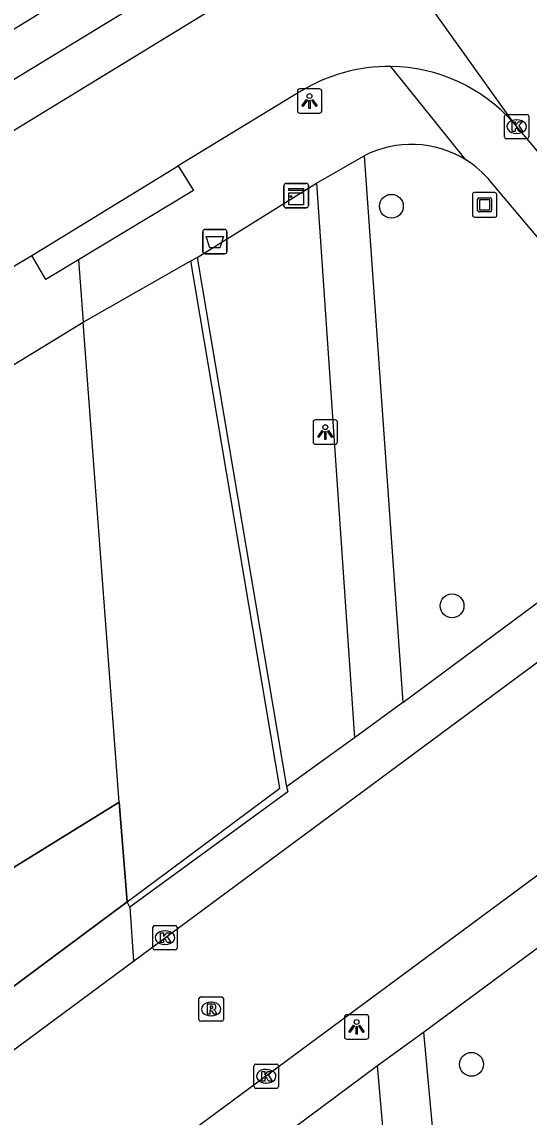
# Model space of a CAD drawing. Extents: x 160664 to 161506, y 382245 to 383288.
# Drawn here: x 161323 to 161343.79, y 382745.44 to 382790.34 of the extents above; entities that cross this region are included whole.
import ezdxf

# ---------------------------------------------------------------- set-up
doc = ezdxf.new("R2010")
doc.units = 0
for name, color, linetype in [('IMGEO_Afvalbak', 7, 'Continuous'), ('IMGEO_Boom', 7, 'Continuous'), ('IMGEO_Kast', 7, 'Continuous'), ('IMGEO_Kolk', 7, 'Continuous'), ('IMGEO_Kunstobject', 7, 'Continuous'), ('IMGEO_Lichtpunt', 7, 'Continuous'), ('IMGEO_Muur', 7, 'Continuous'), ('IMGEO_Pand', 7, 'Continuous'), ('IMGEO_Pand_overbouw', 7, 'Continuous'), ('IMGEO_Rijbaan_lokaal_gesloten', 7, 'Continuous'), ('IMGEO_Rijbaan_lokaal_open', 7, 'Continuous'), ('IMGEO_Rioolput', 7, 'Continuous'), ('IMGEO_Voetpad_gesloten', 7, 'Continuous'), ('IMGEO_Voetpad_open', 7, 'Continuous')]:
    doc.layers.add(name, color=color, linetype=linetype)

msp = doc.modelspace()

# ---------------------------------------------------------------- linework, layer by layer
at = {"layer": 'IMGEO_Afvalbak'}
for p, q in [((161330.51, 382781.833), (161331.3, 382781.833)), ((161331.3, 382781.833), (161330.51, 382781.833)), ((161330.41, 382780.933), (161330.41, 382781.733)), ((161330.41, 382781.733), (161330.41, 382780.933)), ((161331.4, 382781.733), (161331.4, 382780.933)), ((161331.4, 382780.933), (161331.4, 382781.733)), ((161331.3, 382780.833), (161330.51, 382780.833)), ((161330.51, 382780.833), (161331.3, 382780.833))]:
    msp.add_line(p, q, dxfattribs=at)
msp.add_lwpolyline([(161330.553, 382781.547), (161331.257, 382781.547), (161331.108, 382781.077), (161330.702, 382781.077), (161330.553, 382781.547)], dxfattribs=at)
for centre, start, end in [((161330.51, 382781.733), 90, 180), ((161330.51, 382781.733), 90, 180), ((161331.3, 382781.733), 0, 90), ((161331.3, 382781.733), 360, 90), ((161330.51, 382780.933), 180, 270), ((161330.51, 382780.933), 180, 270), ((161331.3, 382780.933), 270, 0), ((161331.3, 382780.933), 270, 0)]:
    msp.add_arc(centre, 0.1, start, end, dxfattribs=at)
at = {"layer": 'IMGEO_Boom'}
for centre in [(161338.144, 382782.784), (161340.63, 382766.4), (161341.43, 382747.6)]:
    msp.add_circle(centre, 0.489, dxfattribs=at)
at = {"layer": 'IMGEO_Kast'}
for p, q in [((161333.741, 382782.797), (161333.741, 382783.638)), ((161333.741, 382783.638), (161333.741, 382782.797)), ((161333.816, 382783.722), (161334.657, 382783.722)), ((161334.657, 382783.722), (161333.816, 382783.722)), ((161334.741, 382783.647), (161334.741, 382782.806)), ((161334.741, 382782.806), (161334.741, 382783.647)), ((161334.666, 382782.722), (161333.825, 382782.722)), ((161333.825, 382782.722), (161334.666, 382782.722))]:
    msp.add_line(p, q, dxfattribs=at)
for points in [[(161333.936, 382783.512), (161334.536, 382783.512), (161334.536, 382783.427), (161333.936, 382783.427), (161333.936, 382783.512)], [(161333.936, 382783.337), (161334.536, 382783.337), (161334.536, 382782.848), (161333.936, 382782.848), (161333.936, 382783.337)]]:
    msp.add_lwpolyline(points, dxfattribs=at)
msp.add_circle((161334.02, 382783.186), 0.0377, dxfattribs=at)
for centre, start, end in [((161333.819, 382783.644), 92.4484, 184.2845), ((161333.819, 382783.644), 92.4484, 184.2845), ((161334.663, 382783.644), 2.4484, 94.2845), ((161334.663, 382783.644), 2.4484, 94.2845), ((161333.819, 382782.8), 182.4484, 274.2845), ((161333.819, 382782.8), 182.4484, 274.2845), ((161334.663, 382782.8), 272.4484, 4.2845), ((161334.663, 382782.8), 272.4484, 4.2845)]:
    msp.add_arc(centre, 0.0779, start, end, dxfattribs=at)
at = {"layer": 'IMGEO_Kolk'}
for p, q in [((161342.777, 382785.624), (161342.777, 382786.476)), ((161342.852, 382786.55), (161343.704, 382786.55)), ((161343.265, 382786.33), (161343.29, 382786.33)), ((161343.778, 382786.476), (161343.778, 382785.624)), ((161343.704, 382785.55), (161342.852, 382785.55)), ((161343.288, 382785.77), (161343.263, 382785.77)), ((161328.363, 382752.367), (161328.363, 382753.219)), ((161328.438, 382753.293), (161329.29, 382753.293)), ((161328.851, 382753.073), (161328.876, 382753.073)), ((161329.364, 382753.219), (161329.364, 382752.367)), ((161329.29, 382752.293), (161328.438, 382752.293)), ((161328.874, 382752.513), (161328.849, 382752.513)), ((161332.512, 382746.685), (161332.512, 382747.537)), ((161332.587, 382747.611), (161333.439, 382747.611)), ((161333, 382747.391), (161333.025, 382747.391)), ((161333.513, 382747.537), (161333.513, 382746.685)), ((161333.023, 382746.831), (161332.998, 382746.831)), ((161333.439, 382746.611), (161332.587, 382746.611))]:
    msp.add_line(p, q, dxfattribs=at)
for points in [[(161342.777, 382785.624), (161342.777, 382786.476)], [(161342.852, 382786.55), (161343.704, 382786.55)], [(161343.778, 382786.476), (161343.778, 382785.624)], [(161343.098, 382786.25), (161343.221, 382786.25), (161343.221, 382786.099), (161343.351, 382786.25), (161343.515, 382786.25), (161343.369, 382786.099), (161343.522, 382785.85), (161343.37, 382785.85), (161343.285, 382786.014), (161343.221, 382785.947), (161343.221, 382785.85), (161343.098, 382785.85), (161343.098, 382786.25)], [(161343.704, 382785.55), (161342.852, 382785.55)], [(161328.363, 382752.367), (161328.363, 382753.219)], [(161328.438, 382753.293), (161329.29, 382753.293)], [(161329.364, 382753.219), (161329.364, 382752.367)], [(161328.684, 382752.993), (161328.807, 382752.993), (161328.807, 382752.842), (161328.937, 382752.993), (161329.101, 382752.993), (161328.955, 382752.842), (161329.108, 382752.593), (161328.956, 382752.593), (161328.871, 382752.757), (161328.807, 382752.69), (161328.807, 382752.593), (161328.684, 382752.593), (161328.684, 382752.993)], [(161329.29, 382752.293), (161328.438, 382752.293)], [(161332.512, 382746.685), (161332.512, 382747.537)], [(161332.587, 382747.611), (161333.439, 382747.611)], [(161332.833, 382747.311), (161332.956, 382747.311), (161332.956, 382747.16), (161333.086, 382747.311), (161333.25, 382747.311), (161333.104, 382747.16), (161333.257, 382746.911), (161333.105, 382746.911), (161333.02, 382747.075), (161332.956, 382747.008), (161332.956, 382746.911), (161332.833, 382746.911), (161332.833, 382747.311)], [(161333.513, 382747.537), (161333.513, 382746.685)], [(161333.439, 382746.611), (161332.587, 382746.611)]]:
    msp.add_lwpolyline(points, dxfattribs=at)
for centre, start, end in [((161342.854, 382786.474), 91.552, 178.448), ((161342.854, 382786.474), 91.552, 178.448), ((161343.702, 382786.474), 1.552, 88.448), ((161343.702, 382786.474), 1.552, 88.448), ((161342.854, 382785.626), 181.552, 268.448), ((161342.854, 382785.626), 181.552, 268.448), ((161343.702, 382785.626), 271.552, 358.448), ((161343.702, 382785.626), 271.552, 358.448), ((161328.44, 382753.217), 91.552, 178.448), ((161328.44, 382753.217), 91.552, 178.448), ((161329.288, 382753.217), 1.552, 88.448), ((161329.288, 382753.217), 1.552, 88.448), ((161328.44, 382752.369), 181.552, 268.448), ((161328.44, 382752.369), 181.552, 268.448), ((161329.288, 382752.369), 271.552, 358.448), ((161329.288, 382752.369), 271.552, 358.448), ((161332.589, 382747.535), 91.552, 178.448), ((161332.589, 382747.535), 91.552, 178.448), ((161333.437, 382747.535), 1.552, 88.448), ((161333.437, 382747.535), 1.552, 88.448), ((161332.589, 382746.687), 181.552, 268.448), ((161332.589, 382746.687), 181.552, 268.448), ((161333.437, 382746.687), 271.552, 358.448), ((161333.437, 382746.687), 271.552, 358.448)]:
    msp.add_arc(centre, 0.0765, start, end, dxfattribs=at)
for centre, major_axis, ratio, start_param, end_param in [((161343.264, 382786.05), (-0.387, 0.002), 0.722429, 4.712389, 7.853982), ((161343.289, 382786.05), (-0.39, 0.002), 0.717154, 1.570796, 4.712389), ((161328.85, 382752.793), (-0.387, 0.002), 0.722429, 4.712389, 7.853982), ((161328.875, 382752.793), (-0.39, 0.002), 0.717154, 1.570796, 4.712389), ((161332.999, 382747.111), (-0.387, 0.002), 0.722429, 4.712389, 7.853982), ((161333.024, 382747.111), (-0.39, 0.002), 0.717154, 1.570796, 4.712389)]:
    msp.add_ellipse(centre, major_axis=major_axis, ratio=ratio, start_param=start_param, end_param=end_param, dxfattribs=at)
at = {"layer": 'IMGEO_Kunstobject'}
for p, q in [((161341.467, 382783.259), (161341.467, 382782.418)), ((161341.467, 382783.259), (161341.467, 382782.418)), ((161342.383, 382783.343), (161341.542, 382783.343)), ((161342.383, 382783.343), (161341.542, 382783.343)), ((161341.731, 382783.131), (161342.205, 382783.131)), ((161342.467, 382782.427), (161342.467, 382783.268)), ((161342.467, 382782.427), (161342.467, 382783.268)), ((161341.681, 382782.607), (161341.681, 382783.081)), ((161341.761, 382783.031), (161341.761, 382782.657)), ((161342.155, 382783.051), (161341.781, 382783.051)), ((161342.175, 382782.657), (161342.175, 382783.031)), ((161342.255, 382783.081), (161342.255, 382782.607)), ((161341.551, 382782.343), (161342.392, 382782.343)), ((161341.551, 382782.343), (161342.392, 382782.343)), ((161342.205, 382782.557), (161341.731, 382782.557)), ((161341.781, 382782.637), (161342.155, 382782.637))]:
    msp.add_line(p, q, dxfattribs=at)
for centre, radius, start, end in [((161341.545, 382783.265), 0.0779, 92.4484, 184.2845), ((161341.545, 382783.265), 0.0779, 92.4484, 184.2845), ((161341.731, 382783.081), 0.05, 90, 180), ((161342.205, 382783.081), 0.05, 360, 90), ((161342.389, 382783.265), 0.0779, 2.4484, 94.2845), ((161342.389, 382783.265), 0.0779, 2.4484, 94.2845), ((161341.781, 382783.031), 0.02, 90, 180), ((161342.155, 382783.031), 0.02, 360, 90), ((161341.545, 382782.421), 0.0779, 182.4484, 274.2845), ((161341.545, 382782.421), 0.0779, 182.4484, 274.2845), ((161341.731, 382782.607), 0.05, 180, 270), ((161341.781, 382782.657), 0.02, 180, 270), ((161342.155, 382782.657), 0.02, 270, 0), ((161342.205, 382782.607), 0.05, 270, 0), ((161342.389, 382782.421), 0.0779, 272.4484, 4.2845), ((161342.389, 382782.421), 0.0779, 272.4484, 4.2845)]:
    msp.add_arc(centre, radius, start, end, dxfattribs=at)
at = {"layer": 'IMGEO_Lichtpunt'}
for p, q in [((161334.291, 382787.504), (161334.291, 382786.697)), ((161334.291, 382787.504), (161334.291, 382786.697)), ((161335.193, 382787.599), (161334.385, 382787.599)), ((161335.193, 382787.599), (161334.385, 382787.599)), ((161335.287, 382786.697), (161335.287, 382787.504)), ((161335.287, 382786.697), (161335.287, 382787.504)), ((161334.385, 382786.603), (161335.193, 382786.603)), ((161334.385, 382786.603), (161335.193, 382786.603)), ((161334.937, 382773.929), (161334.937, 382773.122)), ((161334.937, 382773.929), (161334.937, 382773.122)), ((161335.839, 382774.024), (161335.031, 382774.024)), ((161335.839, 382774.024), (161335.031, 382774.024)), ((161335.933, 382773.122), (161335.933, 382773.929)), ((161335.933, 382773.122), (161335.933, 382773.929)), ((161335.031, 382773.028), (161335.839, 382773.028)), ((161335.031, 382773.028), (161335.839, 382773.028)), ((161336.219, 382749.537), (161336.219, 382748.73)), ((161336.219, 382749.537), (161336.219, 382748.73)), ((161337.121, 382749.632), (161336.313, 382749.632)), ((161337.121, 382749.632), (161336.313, 382749.632)), ((161337.215, 382748.73), (161337.215, 382749.537)), ((161337.215, 382748.73), (161337.215, 382749.537)), ((161336.313, 382748.636), (161337.121, 382748.636)), ((161336.313, 382748.636), (161337.121, 382748.636))]:
    msp.add_line(p, q, dxfattribs=at)
for points in [[(161334.665, 382787.168), (161334.704, 382787.14), (161334.516, 382786.878), (161334.478, 382786.905), (161334.665, 382787.168)], [(161334.877, 382787.14), (161334.915, 382787.167), (161335.102, 382786.905), (161335.063, 382786.877), (161334.877, 382787.14)], [(161334.767, 382787.12), (161334.814, 382787.12), (161334.814, 382786.798), (161334.767, 382786.798), (161334.767, 382787.12)], [(161335.311, 382773.593), (161335.35, 382773.565), (161335.162, 382773.303), (161335.124, 382773.33), (161335.311, 382773.593)], [(161335.413, 382773.545), (161335.46, 382773.545), (161335.46, 382773.223), (161335.413, 382773.223), (161335.413, 382773.545)], [(161335.523, 382773.565), (161335.561, 382773.592), (161335.748, 382773.33), (161335.709, 382773.302), (161335.523, 382773.565)], [(161336.593, 382749.201), (161336.632, 382749.173), (161336.444, 382748.911), (161336.406, 382748.938), (161336.593, 382749.201)], [(161336.695, 382749.153), (161336.742, 382749.153), (161336.742, 382748.831), (161336.695, 382748.831), (161336.695, 382749.153)], [(161336.805, 382749.173), (161336.843, 382749.2), (161337.03, 382748.938), (161336.991, 382748.91), (161336.805, 382749.173)]]:
    msp.add_lwpolyline(points, dxfattribs=at)
for centre in [(161334.79, 382787.302), (161335.436, 382773.727), (161336.718, 382749.335)]:
    msp.add_circle(centre, 0.0994, dxfattribs=at)
for centre, start, end in [((161334.385, 382787.504), 90, 180), ((161334.385, 382787.504), 90, 180), ((161335.193, 382787.504), 0, 90), ((161335.193, 382787.504), 0, 90), ((161334.385, 382786.697), 180, 270), ((161334.385, 382786.697), 180, 270), ((161335.193, 382786.697), 270, 0), ((161335.193, 382786.697), 270, 360), ((161335.031, 382773.929), 90, 180), ((161335.031, 382773.929), 90, 180), ((161335.839, 382773.929), 0, 90), ((161335.839, 382773.929), 0, 90), ((161335.031, 382773.122), 180, 270), ((161335.031, 382773.122), 180, 270), ((161335.839, 382773.122), 270, 0), ((161335.839, 382773.122), 270, 360), ((161336.313, 382749.537), 90, 180), ((161336.313, 382749.537), 90, 180), ((161337.121, 382749.537), 0, 90), ((161337.121, 382749.537), 0, 90), ((161336.313, 382748.73), 180, 270), ((161336.313, 382748.73), 180, 270), ((161337.121, 382748.73), 270, 0), ((161337.121, 382748.73), 270, 360)]:
    msp.add_arc(centre, 0.0946, start, end, dxfattribs=at)
at = {"layer": 'IMGEO_Muur'}
for points in [[(161327.31, 382754.262), (161333.573, 382758.918), (161329.929, 382780.541)], [(161329.929, 382780.541), (161330.189, 382780.687)], [(161330.189, 382780.687), (161333.85, 382758.972)], [(161333.85, 382758.972), (161333.906, 382758.78), (161327.426, 382754.04)], [(161327.426, 382754.04), (161327.31, 382754.262)]]:
    msp.add_lwpolyline(points, dxfattribs=at)
at = {"layer": 'IMGEO_Pand'}
for points in [[(161324.329, 382791.059), (161319.605, 382788.173)], [(161314.657, 382771.405), (161325.508, 382778.032)], [(161326.988, 382758.356), (161325.508, 382778.032)], [(161311.585, 382742.559), (161308.76, 382747.077), (161326.988, 382758.356)]]:
    msp.add_lwpolyline(points, dxfattribs=at)
at = {"layer": 'IMGEO_Pand_overbouw'}
msp.add_lwpolyline([(161311.585, 382742.559), (161327.31, 382754.262), (161326.988, 382758.356), (161308.76, 382747.077)], close=True, dxfattribs=at)
at = {"layer": 'IMGEO_Rijbaan_lokaal_gesloten'}
for points in [[(161325.508, 382778.032), (161329.929, 382780.541)], [(161326.988, 382758.356), (161327.31, 382754.262)]]:
    msp.add_lwpolyline(points, dxfattribs=at)
at = {"layer": 'IMGEO_Rijbaan_lokaal_open'}
for points in [[(161337.739, 382799.754), (161338.436, 382792.812), (161343.129, 382786.236)], [(161331.82, 382791.496), (161277.889, 382758.521)], [(161334.37, 382787.46), (161329.397, 382784.436)], [(161343.129, 382786.236), (161349.193, 382778.982)], [(161323.403, 382780.77), (161329.397, 382784.436)], [(161321.393, 382779.58), (161323.403, 382780.77)], [(161327.569, 382751.834), (161347.511, 382766.597)], [(161351.689, 382760.93), (161328.109, 382743.486)], [(161298.292, 382730.148), (161327.569, 382751.834)]]:
    msp.add_lwpolyline(points, dxfattribs=at)
for centre, radius, start, end in [((161338.021, 382781.68), 6.837, 89.1573, 122.2812), ((161338.027, 382781.67), 6.847, 41.829, 89.2055)]:
    msp.add_arc(centre, radius, start, end, dxfattribs=at)
at = {"layer": 'IMGEO_Rioolput'}
for p, q in [((161330.331, 382750.367), (161331.183, 382750.367)), ((161330.256, 382749.441), (161330.256, 382750.293)), ((161330.744, 382750.147), (161330.769, 382750.147)), ((161331.257, 382750.293), (161331.257, 382749.441)), ((161330.767, 382749.587), (161330.742, 382749.587)), ((161331.183, 382749.367), (161330.331, 382749.367))]:
    msp.add_line(p, q, dxfattribs=at)
for points in [[(161330.331, 382750.367), (161331.183, 382750.367)], [(161330.256, 382749.441), (161330.256, 382750.293)], [(161330.845, 382750.065), (161330.593, 382750.067), (161330.593, 382749.667)], [(161330.771, 382749.986), (161330.717, 382749.986), (161330.717, 382749.905)], [(161330.717, 382749.905), (161330.769, 382749.905)], [(161331.257, 382750.293), (161331.257, 382749.441)], [(161330.593, 382749.667), (161330.717, 382749.667), (161330.717, 382749.829), (161330.728, 382749.829)], [(161330.775, 382749.8), (161330.846, 382749.667), (161330.986, 382749.667), (161330.921, 382749.793)], [(161331.183, 382749.367), (161330.331, 382749.367)]]:
    msp.add_lwpolyline(points, dxfattribs=at)
for centre, radius, start, end in [((161330.333, 382750.291), 0.0765, 91.552, 178.448), ((161330.333, 382750.291), 0.0765, 91.552, 178.448), ((161331.181, 382750.291), 0.0765, 1.552, 88.448), ((161331.181, 382750.291), 0.0765, 1.552, 88.448), ((161330.753, 382750.094), 0.19, 274.7715, 282.9687), ((161330.777, 382749.89), 0.0964, 77.0061, 93.1865), ((161330.791, 382749.947), 0.0378, 276.6634, 79.6772), ((161330.844, 382749.955), 0.109, 350.3612, 89.416), ((161330.842, 382749.955), 0.112, 277.5842, 350.9817), ((161330.333, 382749.443), 0.0765, 181.552, 268.448), ((161330.333, 382749.443), 0.0765, 181.552, 268.448), ((161330.727, 382749.776), 0.0533, 26.0293, 88.6989), ((161330.826, 382749.74), 0.108, 29.5134, 73.7905), ((161331.181, 382749.443), 0.0765, 271.552, 358.448), ((161331.181, 382749.443), 0.0765, 271.552, 358.448)]:
    msp.add_arc(centre, radius, start, end, dxfattribs=at)
for centre, major_axis, ratio, start_param, end_param in [((161330.743, 382749.867), (-0.387, 0.002), 0.722429, 4.712389, 7.853982), ((161330.768, 382749.867), (-0.39, 0.002), 0.717154, 1.570796, 4.712389)]:
    msp.add_ellipse(centre, major_axis=major_axis, ratio=ratio, start_param=start_param, end_param=end_param, dxfattribs=at)
at = {"layer": 'IMGEO_Voetpad_gesloten'}
for points in [[(161335.073, 382783.726), (161337.025, 382784.85)], [(161337.025, 382784.85), (161338.619, 382762.443)], [(161335.073, 382783.726), (161336.632, 382760.993)], [(161338.619, 382762.443), (161336.632, 382760.993)], [(161337.578, 382747.548), (161339.467, 382748.924)], [(161339.467, 382748.924), (161340.673, 382735.675)], [(161338.628, 382735.45), (161337.578, 382747.548)]]:
    msp.add_lwpolyline(points, dxfattribs=at)
at = {"layer": 'IMGEO_Voetpad_open'}
for points in [[(161319.667, 382786.158), (161328.417, 382791.51)], [(161341.199, 382784.683), (161338.122, 382788.516)], [(161329.397, 382784.436), (161330.033, 382783.426), (161325.324, 382780.587)], [(161330.189, 382780.687), (161335.073, 382783.726)], [(161348.797, 382775.99), (161342.22, 382783.79)], [(161325.324, 382780.587), (161323.985, 382779.779), (161323.403, 382780.77)], [(161325.324, 382780.587), (161325.508, 382778.032)], [(161338.619, 382762.443), (161346.865, 382768.562), (161348.187, 382769.632), (161349.122, 382770.699)], [(161336.632, 382760.993), (161333.85, 382758.972)], [(161327.31, 382754.262), (161311.585, 382742.559)], [(161327.426, 382754.04), (161327.569, 382751.834)], [(161339.467, 382748.924), (161345.178, 382753.148)], [(161328.293, 382740.642), (161328.661, 382740.916), (161330.562, 382738.421), (161332.694, 382740.051), (161330.857, 382742.549), (161337.578, 382747.548)]]:
    msp.add_lwpolyline(points, dxfattribs=at)
for centre, radius, start, end in [((161338.965, 382781.101), 4.221, 58.0533, 117.3644), ((161338.988, 382781.125), 4.189, 39.5086, 58.1434)]:
    msp.add_arc(centre, radius, start, end, dxfattribs=at)

doc.saveas('drawing.dxf')
